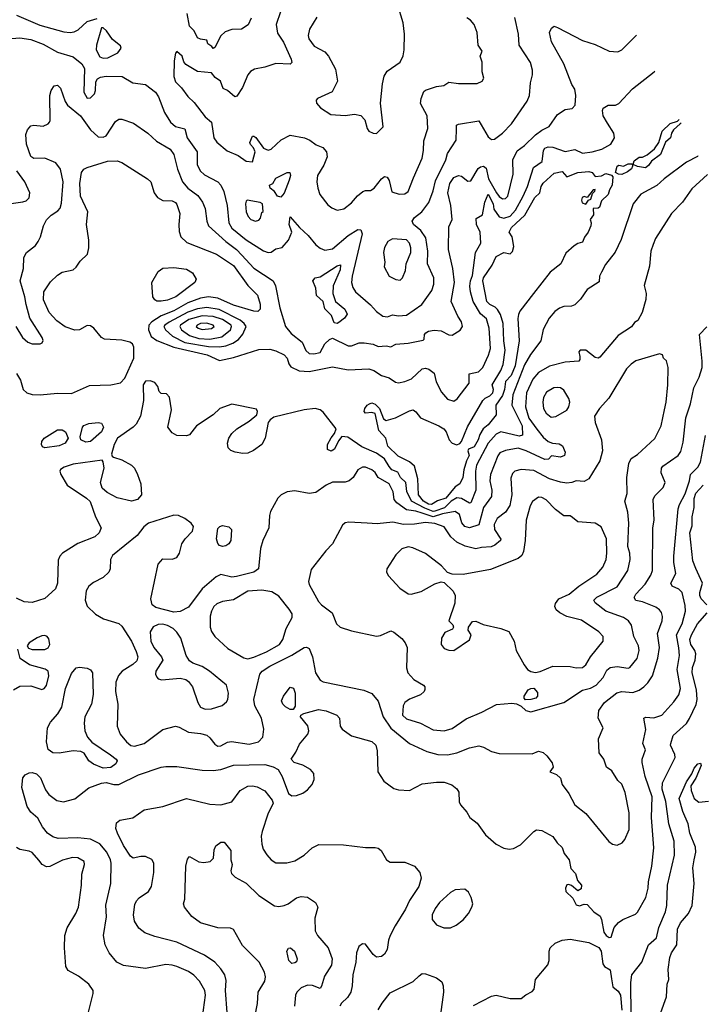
# Model space of a CAD drawing. Extents: x 1173029 to 1307123, y 522559 to 678521.
# Tile 608 of 623: x 1252725 to 1257066, y 639347 to 645606. Entities that reach past the tile are written whole.
import ezdxf

# ---------------------------------------------------------------- set-up
doc = ezdxf.new("R2010")
doc.units = 0

msp = doc.modelspace()

# ---------------------------------------------------------------- linework, layer by layer
at = {"layer": '0CON10XD'}
for points in [[(1254995, 644883.3), (1255036.7, 644925), (1255019.5, 645075), (1255031.7, 645198.3), (1255042.6, 645247.4), (1255061.4, 645278.6), (1255144.3, 645335), (1255163.7, 645376.3), (1255170.5, 645415), (1255172.7, 645515), (1255164.3, 645585.7), (1255127.5, 645705)], [(1252705, 645634), (1252852.1, 645572.1), (1253005, 645528.6), (1253045, 645524.1), (1253072.2, 645527.8), (1253097.8, 645542.2), (1253155, 645595.3), (1253217, 645613)], [(1254384, 645655), (1254355.4, 645575), (1254365, 645520), (1254402.1, 645462.1), (1254452.5, 645355), (1254456.6, 645333.4), (1254445, 645323.1), (1254355, 645327.5), (1254285, 645303.5), (1254218.8, 645291.2), (1254193.2, 645276.8), (1254175.8, 645255), (1254141.5, 645175), (1254105, 645120.8), (1254093.3, 645115), (1254046.3, 645156.3), (1254018, 645168), (1254001.8, 645215), (1253967.6, 645237.6), (1253945, 645267.8), (1253855, 645277.1), (1253781.3, 645321.3), (1253768.9, 645338.9), (1253759.2, 645375), (1253725, 645403.3), (1253716.1, 645393.9), (1253706.7, 645345), (1253704.6, 645245), (1253715, 645210.6), (1253755, 645171.9), (1253795, 645117.8), (1253835, 645080.6), (1253905, 644988.1), (1253943.8, 644955), (1253958.8, 644855), (1253978.3, 644828.3), (1254045, 644771.5), (1254115, 644742.5), (1254165, 644706), (1254205, 644702.5), (1254221.9, 644765), (1254212.2, 644792.2), (1254192.7, 644812.7), (1254189.1, 644825), (1254204.5, 644865.5), (1254215, 644865.7), (1254226.7, 644856.7), (1254275, 644788.8), (1254305, 644776), (1254325, 644783.8), (1254387.8, 644842.2), (1254445, 644872.7), (1254535.3, 644855.3), (1254569.3, 644839.3), (1254609.8, 644809.8), (1254652.8, 644792.8), (1254676.9, 644766.9), (1254679.4, 644735), (1254658.9, 644681.1), (1254618.9, 644615), (1254614.3, 644575), (1254620.5, 644535), (1254634.6, 644494.6), (1254685, 644430), (1254709.7, 644409.7), (1254743.9, 644396.1), (1254786.6, 644403.4), (1254835, 644441.4), (1254873.6, 644486.4), (1254906.4, 644513.6), (1254925, 644521.2), (1254955, 644520.5), (1254979.2, 644535), (1255025.4, 644594.6), (1255045, 644609.2), (1255061.2, 644605), (1255075, 644583.8), (1255092.6, 644512.6), (1255137.7, 644497.7), (1255175, 644499.2), (1255195, 644513.1), (1255229.4, 644600.6), (1255284.6, 644725), (1255293.6, 644775), (1255295.5, 644835), (1255321.2, 644915), (1255317.1, 644995), (1255273.8, 645073.8), (1255277.3, 645105), (1255295, 645148.6), (1255305, 645157.5), (1255375, 645180.5), (1255421.4, 645188.6), (1255455, 645209.2), (1255515, 645200), (1255635, 645200.8), (1255665.5, 645214.5), (1255675.8, 645234.2), (1255665.8, 645274.2), (1255667.1, 645335), (1255652.9, 645375), (1255665.6, 645405), (1255640, 645445), (1255634.3, 645525), (1255615.7, 645575.7), (1255592.7, 645602.7), (1255568.1, 645618.1)], [(1253955, 645422.2), (1253947.1, 645435), (1253921.8, 645451.8), (1253916.1, 645476.1), (1253875, 645481.4), (1253855, 645490.3), (1253834.8, 645534.8), (1253804.8, 645564.8), (1253790.4, 645645)], [(1254198.1, 645615), (1254177.4, 645572.6), (1254135, 645545.6), (1254075, 645544.5), (1254031.1, 645528.9), (1254005, 645503.1), (1253965, 645429.2), (1253955, 645422.2)], [(1254075, 644280.4), (1254165, 644205.9), (1254275, 644136.9), (1254305, 644125.6), (1254325, 644128.1), (1254355, 644148.6), (1254395, 644158.6), (1254434.6, 644205), (1254455.9, 644255), (1254439.6, 644305), (1254445, 644352.5), (1254504.7, 644284.7), (1254560, 644235), (1254607.5, 644175), (1254635, 644154.3), (1254665, 644141.9), (1254715, 644149.6), (1254815, 644234.7), (1254875, 644271.5), (1254895, 644270), (1254902, 644245), (1254839.1, 643975), (1254834.7, 643934.7), (1254843.1, 643903.1), (1254861.1, 643875), (1254955, 643794.4), (1254995, 643750.5), (1255035, 643721.5), (1255065, 643717.8), (1255095, 643730), (1255135, 643723.2), (1255185, 643728.5), (1255282.1, 643795), (1255345.3, 643885), (1255358.8, 643925), (1255358.7, 643965), (1255318.9, 644055), (1255321.3, 644135), (1255308.5, 644218.5), (1255276, 644266), (1255229.4, 644305), (1255221.8, 644325), (1255235, 644348.5), (1255283.3, 644385), (1255326.6, 644443.4), (1255355, 644518.6), (1255369.4, 644580.6), (1255434.4, 644715), (1255445.7, 644755), (1255500.6, 644839.4), (1255502.7, 644912.7), (1255504, 644935), (1255515, 644942), (1255645, 644963.8), (1255705, 644862.3), (1255725, 644844.3), (1255745, 644845.6), (1255794.7, 644885.3), (1255853.5, 644945), (1255951.7, 645088.3), (1255966.4, 645125), (1255974.2, 645205), (1255986.2, 645255), (1255986, 645285), (1255974.3, 645334.3), (1255902.5, 645445), (1255898.2, 645515), (1255875, 645620)], [(1254615, 645622), (1254568.6, 645545), (1254560.6, 645505), (1254564.4, 645485), (1254597.4, 645437.4), (1254665, 645402.2), (1254689.5, 645375), (1254732.4, 645292.4), (1254745.5, 645215), (1254712.1, 645147.9), (1254620, 645105), (1254610, 645095), (1254612.5, 645075), (1254637.5, 645045), (1254704.3, 645004.3), (1254795, 644996.7), (1254855, 645004.4), (1254895, 644997.1), (1254919.1, 644969.1), (1254934, 644915), (1254945, 644897.5), (1254973.6, 644883.6), (1254995, 644883.3)], [(1252700, 643655), (1252742, 643585), (1252776.3, 643556.3), (1252805, 643545.6), (1252854.1, 643545.9), (1252867.7, 643552.3), (1252873.6, 643566.4), (1252868, 643585), (1252789.1, 643709.1), (1252766.8, 643795), (1252758.2, 643845), (1252728.2, 643945), (1252748.5, 644025), (1252751.5, 644095), (1252768.9, 644125), (1252825, 644170.8), (1252843.4, 644195), (1252857.6, 644225), (1252875.5, 644295.5), (1252895, 644333.3), (1252925, 644363.5), (1252968.3, 644391.7), (1252981.5, 644408.5), (1252990.6, 644439.4), (1253001.6, 644575), (1252983.8, 644655), (1252955.3, 644695.3), (1252885, 644725.6), (1252815, 644723.3), (1252795, 644736.9), (1252768.8, 644815), (1252764.1, 644875.9), (1252774.1, 644905.9), (1252795, 644930.8), (1252815, 644935.8), (1252875, 644929.2), (1252906.7, 644945), (1252913.8, 644955), (1252918, 644965), (1252917.5, 645125), (1252924.2, 645155), (1252945, 645186.2), (1252965, 645190), (1252985, 645171.2), (1253014.4, 645085), (1253028.3, 645061.7), (1253112, 644995), (1253175, 644905.8), (1253225, 644861.5), (1253255, 644858.5), (1253275, 644867.1), (1253335, 644959.2), (1253355, 644972.9), (1253375, 644974.4), (1253447.8, 644947.8), (1253540, 644885), (1253594.1, 644834.1), (1253681.9, 644781.9), (1253705, 644748.8), (1253727.8, 644655), (1253760, 644575), (1253794.8, 644534.8), (1253857.8, 644487.8), (1253888.2, 644445), (1253905.4, 644405), (1253914.6, 644325), (1253926.2, 644295), (1254035.5, 644195.5), (1254103.4, 644145), (1254138.3, 644108.3), (1254215, 644027.3), (1254337.1, 643945), (1254351.1, 643915), (1254378.5, 643775), (1254415.9, 643655), (1254450.7, 643610.7), (1254521.9, 643555), (1254544, 643504), (1254565, 643484.5), (1254595, 643481.5), (1254635, 643490.8), (1254666, 643545), (1254695, 643572), (1254715, 643580.8), (1254815, 643533.8), (1254835, 643533.6), (1254885, 643550.9), (1254915, 643552), (1254973.8, 643543.8), (1255005, 643527.5), (1255055, 643532.7), (1255085, 643527.1), (1255117, 643543), (1255195, 643550), (1255290.3, 643569.7), (1255297.5, 643575), (1255300, 643605), (1255306.9, 643615), (1255325, 643625.5), (1255361.7, 643631.7), (1255405, 643628.6), (1255455, 643602.5), (1255475, 643600), (1255526.9, 643633.1), (1255540.8, 643655), (1255535.5, 643685), (1255510.9, 643720.9), (1255470, 643815), (1255490.7, 643935), (1255478.9, 644025), (1255452.2, 644145), (1255455, 644290), (1255474.5, 644335), (1255467.6, 644425), (1255448.4, 644505), (1255459.7, 644565), (1255485, 644602.5), (1255515, 644615.9), (1255535, 644610.4), (1255575, 644579.2), (1255595, 644580.6), (1255640.8, 644659.2), (1255655, 644670.4), (1255675, 644675.5), (1255691.5, 644661.5), (1255706.2, 644595), (1255757.6, 644505), (1255775, 644481.2), (1255795, 644467.3), (1255815, 644469.5), (1255828.5, 644485), (1255863.8, 644625), (1255861.5, 644715), (1255887.9, 644772.1), (1255935, 644806), (1256004.4, 644875), (1256045.8, 644904.2), (1256092.6, 644927.4), (1256145, 645003.8), (1256194.1, 645035.9), (1256239.5, 645040.5), (1256257.3, 645062.7), (1256262.1, 645125), (1256255.4, 645165), (1256235.5, 645195), (1256186.2, 645325), (1256108.2, 645465), (1256094.3, 645525), (1256107.7, 645552.3), (1256125, 645564), (1256145, 645557.1), (1256305, 645474.5), (1256385, 645447.8), (1256475, 645405.8), (1256529.1, 645400.9), (1256555, 645414), (1256645, 645505.6), (1256647.6, 645506.7)], [(1253255, 645361.3), (1253285, 645364), (1253350, 645395), (1253370.6, 645425), (1253365, 645439.2), (1253315, 645480.8), (1253278, 645535), (1253255, 645553.3), (1253245, 645553.3), (1253212.9, 645445), (1253210.3, 645415), (1253235, 645370.8), (1253255, 645361.3)], [(1252674.1, 645485.9), (1252725, 645490), (1252795, 645480), (1252875, 645450), (1252965, 645399.1), (1253065, 645370.4), (1253120.5, 645325), (1253136.4, 645295), (1253132.9, 645145), (1253155, 645108.2), (1253175, 645108.5), (1253200, 645135), (1253207.1, 645155), (1253209.1, 645210.9), (1253219.2, 645230.8), (1253238.5, 645241.5), (1253275, 645247.5), (1253376.7, 645245), (1253445, 645205.6), (1253525, 645194.5), (1253589.4, 645145), (1253607.8, 645115), (1253645.4, 645015.4), (1253684.3, 644955), (1253715, 644927.8), (1253775, 644912.5), (1253789.1, 644855), (1253853.6, 644765), (1253854.5, 644685), (1253872.2, 644645), (1253900.8, 644620.8), (1253985.3, 644575.3), (1254004.6, 644554.6), (1254023, 644513), (1254044.1, 644425), (1254055.8, 644315), (1254075, 644280.4)], [(1252705, 643356.7), (1252729.2, 643315), (1252746.2, 643255), (1252770, 643235), (1252803.2, 643223.2), (1252855, 643220.4), (1252965, 643231.2), (1253055, 643229.3), (1253169.6, 643280.4), (1253304.7, 643285.3), (1253365, 643298.5), (1253392.6, 643327.4), (1253451.3, 643455), (1253451.8, 643525), (1253442.5, 643545), (1253425, 643557.1), (1253375, 643568.1), (1253265, 643575.7), (1253245, 643586), (1253195.4, 643645.4), (1253175, 643660.6), (1253155, 643661.1), (1253105.3, 643634.7), (1253075, 643631.5), (1253015, 643652.7), (1252961.8, 643691.8), (1252912, 643745), (1252877.2, 643825), (1252878.9, 643875), (1252920.3, 643939.7), (1252965, 643982.9), (1252995, 644001.4), (1253065, 644016.2), (1253085, 644033.3), (1253108.8, 644071.2), (1253157.1, 644115), (1253165.5, 644155), (1253165.5, 644205), (1253150, 644305), (1253158.8, 644385), (1253112.2, 644485), (1253107.3, 644565), (1253118.2, 644635), (1253132.9, 644655), (1253153.4, 644666.6), (1253283.3, 644706.7), (1253345, 644708.2), (1253375, 644697.3), (1253537.1, 644595), (1253558.1, 644575), (1253580, 644505), (1253601.4, 644475), (1253635, 644455.6), (1253695, 644454.4), (1253715, 644444.3), (1253725, 644430.8), (1253742.7, 644375), (1253736.4, 644305), (1253740.2, 644260.2), (1253749.4, 644225), (1253788.9, 644188.9), (1253977.1, 644115), (1254085, 644044), (1254176.7, 643916.7), (1254236.4, 643855), (1254255, 643797.5), (1254254.3, 643765.7), (1254238.5, 643751.5), (1254215, 643752.2), (1254085, 643791.4), (1253985.9, 643835.9), (1253925, 643843.2), (1253875, 643836.8), (1253794.9, 643805.1), (1253705, 643754.5), (1253625, 643724.1), (1253564.7, 643685), (1253546.9, 643665), (1253543.2, 643635), (1253561.4, 643591.4), (1253596.2, 643566.2), (1253705, 643524), (1253918.1, 643475), (1253995, 643440), (1254085, 643459.2), (1254245, 643508.9), (1254315, 643512.5), (1254355, 643502), (1254406.7, 643475), (1254426, 643455), (1254437.5, 643417.5), (1254450, 643400), (1254503.1, 643373.1), (1254565, 643370), (1254715, 643399.2), (1254815, 643380.8), (1254945, 643385.5), (1254976.5, 643376.5), (1255025, 643343.8), (1255075, 643329.1), (1255115, 643301.9), (1255135, 643297.5), (1255174.6, 643305.4), (1255216.6, 643323.4), (1255285, 643385.6), (1255305, 643390.6), (1255326.7, 643385), (1255360, 643360), (1255374.5, 643304.5), (1255407.6, 643237.6), (1255445, 643193.3), (1255485, 643182), (1255507.5, 643195), (1255584.4, 643295), (1255584.6, 643355.4), (1255643.3, 643366.7), (1255671.5, 643395), (1255706.8, 643473.2), (1255718.6, 643515), (1255711.4, 643645), (1255693.2, 643705), (1255655, 643735.9), (1255609.8, 643815), (1255591.2, 643875), (1255587.4, 643912.6), (1255591.1, 643945), (1255605, 643978.8), (1255623.7, 644125), (1255657.1, 644185), (1255654.1, 644255), (1255629.4, 644305), (1255627.6, 644342.4), (1255667.6, 644365), (1255683.8, 644445), (1255705, 644496.7), (1255735.8, 644435), (1255740.8, 644400.8), (1255775, 644352), (1255805, 644344), (1255845, 644357), (1255879, 644395), (1255927, 644485), (1255954.3, 644545), (1255993.5, 644666.5), (1256047.1, 644705), (1256055.9, 644774.1), (1256065, 644788.5), (1256085, 644797.5), (1256115, 644796.6), (1256195, 644767.1), (1256255, 644781.5), (1256305, 644757.5), (1256365, 644765.4), (1256426.5, 644783.5), (1256485.3, 644814.7), (1256507.3, 644855), (1256504.5, 644885), (1256462.5, 644947.5), (1256435.6, 644995), (1256430.8, 645029.2), (1256436.1, 645043.9), (1256468, 645062), (1256515, 645061.8), (1256535, 645073.1), (1256622.8, 645167.2), (1256760.9, 645275), (1256763.9, 645278.5)], [(1256932.7, 644947.5), (1256925.6, 644945), (1256883.8, 644905), (1256870, 644885), (1256864.2, 644855), (1256831.7, 644828.2), (1256800.4, 644749.6), (1256742.8, 644707.2), (1256725, 644678.9), (1256705, 644664.5), (1256655, 644672.6), (1256626.7, 644685), (1256631.9, 644708.1), (1256665, 644731.2), (1256685, 644732.9), (1256715, 644746.8), (1256762.2, 644785), (1256789.6, 644825), (1256811.9, 644898.1), (1256862.9, 644947.1), (1256908.3, 644961.7), (1256919.9, 644972.5)], [(1257038.6, 644739.8), (1257035, 644737.1), (1256965, 644701.1), (1256824.5, 644595), (1256778.1, 644551.9), (1256675, 644496.4), (1256626.7, 644435), (1256551.3, 644208.7), (1256512.1, 644127.9), (1256451.2, 644048.8), (1256425, 644001.2), (1256412.5, 643975), (1256410, 643940), (1256335, 643891.2), (1256291.3, 643828.7), (1256255, 643794), (1256235, 643784.4), (1256185, 643783.8), (1256157.3, 643772.7), (1256128.6, 643751.4), (1256092.1, 643707.9), (1256055, 643636.2), (1256040, 643565), (1255973.1, 643476.9), (1255935, 643412.1), (1255860.9, 643220.9), (1255855.2, 643155), (1255920.8, 643025), (1255921.9, 642965), (1255901.5, 642958.5), (1255785, 642985.4), (1255755, 642970.4), (1255705.3, 642915), (1255630.3, 642775), (1255622.9, 642735), (1255626.9, 642615), (1255595, 642535.6), (1255585, 642531.9), (1255535, 642562), (1255505, 642566.4), (1255468.1, 642545), (1255426.4, 642503.6), (1255365, 642481.5), (1255355, 642480.2), (1255301.4, 642501.4), (1255217.5, 642545), (1255187.5, 642607.5), (1255180.2, 642665), (1255145.9, 642695), (1255129.9, 642729.9), (1255091.3, 642745), (1255074.9, 642764.9), (1255045, 642814.1), (1254995, 642850.8), (1254901.3, 642891.3), (1254812.3, 642952.3), (1254773, 642957), (1254751.7, 642928.3), (1254727.5, 642875), (1254705, 642863.8), (1254683.6, 642873.6), (1254683.3, 642905), (1254705, 642947.5), (1254727.5, 642975), (1254736.7, 643005), (1254655, 643110.8), (1254635, 643125.7), (1254605, 643134.2), (1254535, 643126.9), (1254340.3, 643079.7), (1254317.1, 643062.9), (1254305.6, 643044.4), (1254285.5, 642945), (1254264, 642905), (1254212, 642868), (1254175, 642851.4), (1254145, 642848.1), (1254095, 642857.1), (1254067.3, 642867.3), (1254050, 642885), (1254045.8, 642915), (1254055.8, 642945), (1254074.5, 642975.5), (1254105, 643006), (1254185, 643053.8), (1254232.5, 643095), (1254237.5, 643115), (1254230, 643130), (1254075, 643162.9), (1253998.8, 643135), (1253955.5, 643094.5), (1253850, 643025), (1253805, 642966.2), (1253785, 642960), (1253725, 642962.2), (1253695, 642980), (1253667.8, 643015), (1253691.4, 643125), (1253677, 643207), (1253658.3, 643228.3), (1253625, 643230), (1253611.7, 643241.7), (1253602.5, 643275), (1253585, 643298.8), (1253555, 643310), (1253525, 643308), (1253509.2, 643285), (1253511.9, 643185), (1253492.5, 643085), (1253465.6, 643035), (1253445.6, 643015), (1253346.2, 642945), (1253326.1, 642905), (1253308, 642845), (1253312, 642832), (1253322.5, 642825), (1253375, 642808.8), (1253435, 642774.5), (1253455, 642754.4), (1253474.4, 642715.6), (1253495.5, 642654.5), (1253499.2, 642585), (1253474.5, 642555.5), (1253435, 642544.6), (1253345, 642566.8), (1253281.3, 642601.3), (1253248.4, 642628.4), (1253238.2, 642665), (1253262.2, 642755), (1253256.4, 642796.4), (1253250, 642805), (1253065, 642780.5), (1253007.7, 642762.3), (1252985, 642745.6), (1252980.5, 642735), (1252985.5, 642715), (1253027.8, 642647.8), (1253148.9, 642565), (1253172.7, 642542.7), (1253207.5, 642445), (1253243.9, 642375), (1253230.4, 642345), (1253201.8, 642318.2), (1253094.8, 642275.2), (1252998.1, 642215), (1252980, 642195), (1252970, 642170), (1252965.4, 642025), (1252952.6, 641987.4), (1252885, 641926.5), (1252805, 641900.8), (1252752.5, 641905), (1252705, 641928.8)], [(1256555, 644622.7), (1256533, 644623), (1256514, 644634), (1256525, 644675.7), (1256535, 644680.5), (1256565, 644673.9), (1256595, 644690), (1256619.7, 644689.7), (1256623.4, 644675), (1256615, 644658.9), (1256591.2, 644638.8), (1256555, 644622.7)], [(1252597, 644427), (1252745, 644447.5), (1252766.7, 644455), (1252785, 644473.8), (1252789.2, 644505), (1252757.5, 644575), (1252707.3, 644645)], [(1254385, 644478.2), (1254365, 644483.7), (1254345, 644514.8), (1254317.9, 644535), (1254313.7, 644555), (1254335, 644565.4), (1254355, 644598.2), (1254425, 644634.4), (1254442.5, 644635), (1254447.9, 644615), (1254439.7, 644585), (1254406.5, 644503.5), (1254385, 644478.2)], [(1255345, 642524.9), (1255325, 642527), (1255293.9, 642545), (1255261.1, 642585), (1255258.1, 642688.1), (1255236.7, 642766.8), (1255205, 642794.5), (1255131.9, 642831.9), (1255065.5, 642895), (1255053.7, 642945), (1255009.7, 642995), (1254985, 643103.3), (1254965, 643108.6), (1254925, 643104), (1254916.2, 643115), (1254920.8, 643135), (1254934, 643155), (1254950, 643165), (1254965, 643169.4), (1254985, 643161.9), (1255012.5, 643135), (1255039.2, 643069.2), (1255055, 643058.6), (1255114.2, 643075.8), (1255205, 643120.6), (1255226.7, 643125), (1255245, 643112.5), (1255275, 643074.5), (1255390.6, 643025), (1255422.1, 643005), (1255436.5, 642985), (1255456.1, 642936.1), (1255475, 642914.6), (1255505, 642904), (1255525, 642912.5), (1255534.5, 642925.5), (1255572, 643018), (1255670.2, 643185), (1255685, 643200.7), (1255715, 643214.8), (1255733.1, 643235), (1255738.8, 643255), (1255730.5, 643285), (1255785.8, 643375), (1255799.1, 643415), (1255811.7, 643505), (1255803, 643565), (1255799, 643675), (1255782.8, 643732.8), (1255763.9, 643763.9), (1255749.2, 643779.2), (1255714.4, 643795), (1255695.7, 643815), (1255670, 643945), (1255674.7, 643965), (1255730, 644045), (1255755, 644100), (1255805, 644126.7), (1255845, 644116.7), (1255858.3, 644131.7), (1255867.1, 644165), (1255856, 644225), (1255838.6, 644255), (1255852.5, 644285), (1255880.4, 644309.6), (1255937.1, 644362.9), (1256001.3, 644475), (1256033.6, 644506.4), (1256042.5, 644545), (1256055, 644567.5), (1256125, 644630), (1256175, 644640), (1256205, 644607.5), (1256275, 644634), (1256345, 644640), (1256366.2, 644635), (1256385, 644610), (1256425, 644614.4), (1256451.9, 644628.1), (1256488.7, 644618.7), (1256497.4, 644607.4), (1256493.8, 644555), (1256476.2, 644525), (1256467.5, 644495), (1256425.7, 644454.3), (1256413.3, 644415), (1256405, 644408.8), (1256372.5, 644405), (1256373.3, 644365), (1256352.5, 644335), (1256358.8, 644315), (1256356.7, 644295), (1256341.2, 644255), (1256317.3, 644222.7), (1256305, 644192.5), (1256275, 644183.3), (1256251.7, 644168.3), (1256198.3, 644121.7), (1256166.1, 644053.9), (1256099.3, 644000.7), (1255993.5, 643865), (1255906.7, 643753.3), (1255897.4, 643732.6), (1255893.6, 643706.4), (1255902.5, 643565), (1255875.7, 643405), (1255850.7, 643345), (1255815.1, 643305), (1255807.9, 643255), (1255795, 643217.5), (1255754, 643155), (1255755.3, 643095), (1255705, 643029.7), (1255672.3, 643005), (1255650.9, 642969.1), (1255641.5, 642935), (1255615, 642891.6), (1255578.9, 642875), (1255576.1, 642865), (1255584.3, 642835), (1255567.3, 642802.7), (1255549.1, 642745), (1255543.4, 642695), (1255523.6, 642656.4), (1255493.5, 642636.5), (1255434.3, 642565), (1255382.1, 642547.9), (1255345, 642524.9)], [(1257099.2, 644620.9), (1256999.5, 644530.5), (1256940, 644445), (1256869.5, 644375), (1256768.1, 644215), (1256753.3, 644176.7), (1256738.8, 644135), (1256730.2, 644039.8), (1256696.1, 643916.1), (1256710, 643865), (1256707.7, 643827.7), (1256684.2, 643745), (1256655.5, 643694.5), (1256635, 643681.2), (1256615, 643652.9), (1256531.7, 643598.3), (1256415, 643460), (1256404.4, 643454.4), (1256385, 643459.4), (1256325, 643505.7), (1256290, 643505), (1256280, 643495), (1256287.5, 643465), (1256287.5, 643445), (1256280, 643435), (1256195, 643429.2), (1256095, 643403.9), (1256025, 643363.8), (1255988.9, 643321.1), (1255949.1, 643235), (1255941.3, 643145), (1255963.6, 643073.6), (1256013.6, 643003.6), (1256055, 642951.3), (1256085, 642925.3), (1256114.3, 642914.3), (1256155, 642908.9), (1256176.3, 642896.3), (1256195, 642857.5), (1256190.8, 642835), (1256165, 642825.5), (1256106.5, 642833.5), (1256088.7, 642811.3), (1256065, 642809.3), (1255945.5, 642865), (1255895, 642881.2), (1255815, 642867.6), (1255778.1, 642851.9), (1255765.6, 642834.4), (1255719.5, 642715), (1255715.8, 642675), (1255727.6, 642615), (1255725.3, 642575), (1255675.5, 642504.5), (1255645, 642394.6), (1255585, 642376.6), (1255556.4, 642385), (1255537.5, 642407.5), (1255521.2, 642461.2), (1255495, 642478.6), (1255412.9, 642465), (1255355, 642446.5), (1255285, 642469), (1255245, 642482.7), (1255185, 642491), (1255122.5, 642535), (1255107.3, 642555), (1255100, 642605), (1255075, 642655.7), (1255004.5, 642695), (1254985, 642727.8), (1254965.5, 642745), (1254925, 642761.8), (1254905, 642760.9), (1254876.5, 642745), (1254845, 642695.8), (1254821.2, 642675), (1254795, 642665.6), (1254715, 642666.4), (1254674, 642646), (1254608.8, 642601.2), (1254565, 642594.2), (1254475, 642610), (1254425, 642604.4), (1254388, 642585), (1254366.1, 642563.9), (1254320.1, 642479.9), (1254313.1, 642455), (1254308.5, 642375), (1254272.1, 642295), (1254257.1, 642245), (1254244.3, 642115), (1254214, 642095), (1254103.9, 642066.1), (1254075, 642063.1), (1254005, 642078.2), (1253975, 642065.3), (1253885, 641988.8), (1253797.6, 641872.4), (1253745.2, 641844.8), (1253705, 641840.5), (1253590, 641870), (1253567.3, 641887.3), (1253560, 641925), (1253606.1, 642143.9), (1253635, 642178), (1253695, 642176.9), (1253725, 642187.5), (1253741.4, 642215), (1253756.5, 642275), (1253776.5, 642305), (1253824.6, 642355.4), (1253831.1, 642385), (1253816.4, 642406.4), (1253775.8, 642435.8), (1253735, 642453.9), (1253705, 642455.4), (1253545, 642404.5), (1253515, 642381.1), (1253472.3, 642327.7), (1253315, 642200), (1253302.5, 642175), (1253299.5, 642115), (1253291.1, 642095), (1253255, 642061.1), (1253195, 642028.6), (1253165.5, 642004.5), (1253148.1, 641975), (1253140.5, 641915), (1253155, 641877.5), (1253207.8, 641827.8), (1253258, 641798), (1253355, 641767.8), (1253375, 641751.4), (1253435, 641656), (1253465, 641588.6), (1253475.4, 641555), (1253469.8, 641530.2), (1253445, 641506), (1253375.6, 641465), (1253353.6, 641436.4), (1253336.9, 641395), (1253334.6, 641335.4), (1253349.2, 641255), (1253344.6, 641115), (1253364.8, 641064.8), (1253405.2, 641015.2), (1253432.1, 640992.1), (1253455, 640986.9), (1253517.1, 641005), (1253635, 641093.8), (1253715, 641115.5), (1253739.5, 641109.5), (1253797.6, 641077.6), (1253875, 641069.4), (1253915, 641057.1), (1253935, 641041.2), (1253965, 641000), (1253985, 640988.6), (1254005, 640990), (1254047.2, 641012.8), (1254071.8, 641018.2), (1254185, 641000.5), (1254243.8, 641015), (1254270.8, 641045), (1254276.9, 641095), (1254263.5, 641165), (1254221.3, 641245), (1254214.6, 641285), (1254251.2, 641445), (1254267.9, 641465), (1254315, 641497.3), (1254455, 641565.3), (1254535, 641615.7), (1254548.1, 641618.1), (1254565, 641608), (1254587.6, 641555), (1254605.2, 641455), (1254635, 641407.3), (1254655, 641396.5), (1254913.6, 641343.6), (1254965, 641322.9), (1255004.1, 641274.1), (1255035.7, 641175), (1255085, 641103.1), (1255205, 641005.6), (1255313.8, 640953.8), (1255384.6, 640934.6), (1255445, 640933.8), (1255505, 640946.4), (1255585, 640977.8), (1255645, 640990.6), (1255675, 640981.9), (1255725, 640954.3), (1255775, 640940.8), (1255985, 640940), (1256025, 640956.7), (1256055, 640948.1), (1256077.4, 640927.4), (1256110.9, 640880.9), (1256117.5, 640855), (1256097.5, 640825), (1256138.2, 640808.2), (1256164.3, 640785), (1256175.8, 640745), (1256216.6, 640686.6), (1256255, 640614), (1256325, 640558.8), (1256471.7, 640381.7), (1256495.7, 640365.7), (1256525, 640357.5), (1256557.4, 640372.6), (1256574.3, 640395), (1256601.2, 640458.8), (1256600.9, 640565), (1256575, 640692.5), (1256555, 640746.7), (1256528.7, 640768.7), (1256490.8, 640830.8), (1256458, 640855), (1256440, 640905), (1256410.8, 640945), (1256406, 641034), (1256436.7, 641105), (1256404, 641165), (1256408.6, 641215), (1256444.7, 641265.3), (1256522.4, 641327.6), (1256555, 641336.4), (1256625, 641329.4), (1256665, 641344.4), (1256695, 641365.6), (1256719.5, 641390.5), (1256748.9, 641435), (1256783.7, 641546.3), (1256794.7, 641615), (1256782.3, 641705), (1256810.3, 641785), (1256812.5, 641812.5), (1256806.9, 641836.9), (1256794.3, 641855), (1256771.5, 641871.5), (1256685, 641905.9), (1256642.9, 641912.9), (1256632.3, 641932.3), (1256642.5, 641955), (1256701.9, 642018.1), (1256739.1, 642075), (1256750, 642105), (1256752, 642375), (1256760, 642425), (1256752.8, 642555), (1256765, 642580), (1256788.4, 642601.6), (1256818.2, 642631.8), (1256829.1, 642665), (1256804.6, 642725), (1256806.2, 642755), (1256815, 642767.1), (1256913.5, 642836.5), (1256928.7, 642861.3), (1256945, 642920), (1256962.2, 643075), (1256991.3, 643165), (1257011.5, 643265), (1257046, 643334), (1257064.6, 643395), (1257066.2, 643435), (1257049.5, 643605), (1257095, 643654.2)], [(1256325, 644433.3), (1256341.7, 644458.3), (1256357.5, 644465), (1256368.3, 644501.7), (1256383.3, 644515), (1256385, 644526), (1256372.9, 644525), (1256335, 644476.7), (1256315, 644482), (1256301.4, 644475), (1256297.7, 644457.7), (1256302.5, 644442.5), (1256325, 644433.3)], [(1254225, 644324.4), (1254245, 644331.4), (1254255.7, 644345), (1254265, 644380), (1254272.5, 644387.5), (1254268.8, 644435), (1254254.2, 644444.2), (1254172, 644458), (1254165, 644453.3), (1254160.5, 644435), (1254165, 644383.8), (1254178.1, 644355), (1254195, 644335.8), (1254225, 644324.4)], [(1255145, 643951.2), (1255160, 643965), (1255178.7, 644011.3), (1255183.6, 644055), (1255211.7, 644125), (1255212.8, 644155), (1255204, 644185), (1255185, 644207.5), (1255095, 644212.5), (1255065.6, 644195), (1255045, 644158.8), (1255039.1, 644125), (1255046.5, 644065), (1255041.9, 644035), (1255075.7, 643975.7), (1255117.5, 643955), (1255145, 643951.2)], [(1253625, 643816.1), (1253597.7, 643817.7), (1253584.3, 643825), (1253572.5, 643845), (1253564.5, 643935), (1253605.7, 644005), (1253635, 644025.5), (1253705, 644030), (1253785, 644020.6), (1253825, 643996), (1253846.6, 643956.6), (1253838.1, 643935), (1253718.5, 643845), (1253665, 643823.6), (1253625, 643816.1)], [(1254744.6, 643675.4), (1254725, 643679.6), (1254707.8, 643725), (1254665, 643768.2), (1254655, 643815.2), (1254612.8, 643852.8), (1254608.8, 643898.8), (1254589.7, 643945), (1254604.9, 643965.1), (1254635, 643972.1), (1254745, 644042.3), (1254765, 644048.6), (1254764.1, 644015), (1254717.9, 643915), (1254716.1, 643865), (1254734.2, 643815), (1254792.9, 643765), (1254807.5, 643735), (1254791.1, 643708.9), (1254755, 643680.6), (1254744.6, 643675.4)], [(1253995, 643525.4), (1254035, 643532.7), (1254081, 643549), (1254117.3, 643572.7), (1254143.8, 643606.2), (1254164.7, 643655), (1254153.3, 643675), (1254126.2, 643696.2), (1253992.8, 643762.8), (1253915, 643776.3), (1253855, 643767.4), (1253795, 643745.9), (1253675.8, 643684.2), (1253647.1, 643665), (1253642.5, 643655), (1253651.6, 643635), (1253695.9, 643595), (1253774.4, 643554.4), (1253925, 643527.7), (1253995, 643525.4)], [(1253935, 643574.9), (1254009.5, 643590.5), (1254065.3, 643635), (1254073, 643655), (1254068.9, 643665), (1254015, 643699.7), (1253955, 643719), (1253885, 643723.8), (1253799.8, 643700.2), (1253748, 643665), (1253744.4, 643655), (1253754.4, 643635), (1253805, 643597.6), (1253865, 643579.9), (1253935, 643574.9)], [(1253885, 643636.7), (1253945, 643643.1), (1253961.5, 643655), (1253955.5, 643665), (1253915, 643676.8), (1253875, 643674.8), (1253852.9, 643665), (1253847.9, 643655), (1253859.1, 643645), (1253885, 643636.7)], [(1255425, 641084.6), (1255475, 641099.2), (1255565, 641161.8), (1255665, 641204.6), (1255757.2, 641252.8), (1255855, 641261.4), (1255885, 641257.5), (1255915, 641242), (1255943.8, 641213.8), (1255975, 641205.4), (1256185, 641266.2), (1256305, 641344.5), (1256355, 641357.5), (1256391.1, 641375), (1256435, 641425.4), (1256459.9, 641470.1), (1256481.2, 641488.8), (1256524.8, 641494.8), (1256595, 641484.6), (1256605, 641488.6), (1256651.8, 641545), (1256665.4, 641595.4), (1256661.2, 641625), (1256631.2, 641685), (1256616.7, 641756.7), (1256596.9, 641785), (1256565.7, 641805), (1256453.1, 641845), (1256385, 641900), (1256377.1, 641915), (1256395, 641935.5), (1256525, 642000), (1256593.2, 642105), (1256607.5, 642175), (1256604.6, 642215), (1256593.1, 642256.9), (1256598.5, 642405), (1256592.1, 642475), (1256574.5, 642545), (1256589.1, 642595), (1256586.7, 642695), (1256599.1, 642785), (1256614.1, 642815.9), (1256655, 642841.4), (1256765.4, 642944.6), (1256804.5, 643025), (1256825.4, 643125), (1256836.2, 643175), (1256846.4, 643285), (1256849.4, 643395), (1256838.3, 643438.3), (1256820, 643455), (1256812.5, 643475), (1256795, 643481.2), (1256643.1, 643436.9), (1256612.9, 643417.1), (1256583.4, 643386.6), (1256470.8, 643199.2), (1256411.9, 643135), (1256380.8, 643085), (1256384.1, 643045.9), (1256425.4, 642935), (1256432.5, 642865), (1256415, 642802), (1256345, 642688), (1256315, 642670.5), (1256265, 642675.5), (1256236.1, 642663.9), (1256205, 642660.7), (1256165, 642665.3), (1256095, 642688.1), (1255995, 642740.5), (1255915, 642747.5), (1255875, 642736.9), (1255858.9, 642721.1), (1255847.7, 642692.3), (1255855.3, 642585.3), (1255842.8, 642517.3), (1255814.1, 642475.9), (1255761.1, 642435), (1255742.6, 642397.4), (1255745.2, 642365), (1255785.6, 642304.4), (1255782, 642295), (1255745.8, 642265), (1255723.8, 642255), (1255661.6, 642251.6), (1255625, 642242.7), (1255558.8, 642258.8), (1255505.6, 642285.6), (1255467.6, 642317.6), (1255425, 642382.7), (1255365, 642402.7), (1255305, 642410.2), (1255235, 642398.8), (1255165, 642396.6), (1255097.9, 642412.1), (1254998.9, 642401.1), (1254935, 642406.4), (1254817.3, 642412.7), (1254795, 642407.3), (1254776.9, 642393.1), (1254715, 642274.4), (1254671.2, 642228.8), (1254579.7, 642110.3), (1254562.2, 642035), (1254565.5, 642015), (1254625, 641907.5), (1254645, 641885.5), (1254712.9, 641835), (1254738.8, 641765), (1254763.3, 641745), (1254835, 641721.5), (1254995, 641686.6), (1255019.2, 641690.7), (1255085, 641720.6), (1255105, 641712.9), (1255155, 641672.2), (1255177.5, 641645), (1255188.2, 641615), (1255185.6, 641485), (1255193.1, 641455), (1255231.2, 641411.2), (1255294, 641375), (1255302.5, 641365), (1255302.1, 641347.9), (1255296.9, 641335), (1255275, 641314.3), (1255205, 641286.9), (1255173.8, 641266.2), (1255164.4, 641245), (1255159.5, 641185), (1255185, 641161.8), (1255274.7, 641134.7), (1255355, 641091.1), (1255425, 641084.6)], [(1256105, 643080), (1256135, 643082.7), (1256205.5, 643124.5), (1256217.5, 643145), (1256224, 643175), (1256217.8, 643197.8), (1256185, 643250), (1256165.3, 643265.3), (1256145, 643268.5), (1256121.2, 643265), (1256075, 643238.1), (1256056.7, 643205), (1256052.7, 643175), (1256055.5, 643135), (1256072.5, 643105), (1256105, 643080)], [(1253145, 642919.5), (1253113.8, 642935), (1253108.8, 642955), (1253124, 643015), (1253133.6, 643026.4), (1253165, 643038.9), (1253225, 643045.5), (1253245, 643040.6), (1253257.9, 643015), (1253245, 642985.8), (1253175, 642924.5), (1253145, 642919.5)], [(1253888, 639265), (1253906.2, 639405), (1253901.5, 639435), (1253867.8, 639495), (1253832.4, 639532.4), (1253799.2, 639555), (1253725, 639586.4), (1253695, 639596.4), (1253655, 639599.5), (1253525, 639573.8), (1253385, 639593.6), (1253342.9, 639615), (1253294.4, 639675), (1253267.5, 639725), (1253256.9, 639785), (1253276.2, 639903.8), (1253272.6, 639977.4), (1253303.8, 640115), (1253306, 640245), (1253302.7, 640265), (1253278.7, 640315), (1253235, 640366.2), (1253175, 640397.2), (1253094.2, 640404.2), (1252969.9, 640399.9), (1252935, 640412), (1252901.9, 640435), (1252869.4, 640475), (1252840.6, 640530.6), (1252795, 640569.2), (1252771.7, 640605), (1252739.2, 640725), (1252743.9, 640786.1), (1252760, 640805), (1252785, 640817.5), (1252805, 640820), (1252832.3, 640812.3), (1252856.7, 640786.7), (1252889.9, 640709.9), (1252911.1, 640681.1), (1252961.6, 640641.6), (1253003.3, 640633.3), (1253075, 640653.9), (1253165, 640722.9), (1253245, 640753.1), (1253275, 640757.5), (1253324.3, 640744.3), (1253355, 640744.3), (1253481.2, 640805), (1253625, 640854.6), (1253655, 640859.6), (1253725, 640858.2), (1253885, 640836.2), (1253955, 640833.1), (1254005, 640839.7), (1254085, 640867.5), (1254285, 640871.1), (1254336.9, 640856.9), (1254369.2, 640839.2), (1254394.1, 640794.1), (1254435, 640686.7), (1254455, 640671.5), (1254485, 640673.5), (1254525, 640688.2), (1254555, 640709.4), (1254586, 640744), (1254597.5, 640775), (1254595.5, 640815), (1254575, 640840.5), (1254526.6, 640866.6), (1254470, 640885), (1254452, 640905), (1254481.3, 640948.7), (1254505, 641001.2), (1254557.5, 641065), (1254564.3, 641085.7), (1254557.8, 641117.8), (1254510, 641175), (1254512.5, 641185), (1254532.5, 641195), (1254625, 641220.6), (1254675, 641211.5), (1254742, 641185), (1254758, 641165), (1254763.8, 641115), (1254776.7, 641095), (1254834.6, 641054.6), (1254965, 641017.5), (1254990, 640995), (1254999.1, 640959.1), (1255001.8, 640825), (1255041.2, 640765), (1255105, 640718.5), (1255135, 640710.5), (1255205, 640706), (1255285, 640749.2), (1255375, 640760), (1255425, 640760), (1255472.3, 640742.3), (1255505.9, 640715.9), (1255517.5, 640695), (1255520, 640635), (1255527.5, 640615), (1255569.2, 640569.2), (1255588.8, 640535), (1255635, 640498), (1255686.5, 640425), (1255755, 640364.5), (1255805, 640339.5), (1255837.4, 640332.6), (1255865, 640336.7), (1255909.8, 640360.2), (1255995, 640446), (1256012.5, 640455), (1256045, 640451.2), (1256115, 640414.2), (1256142.9, 640372.9), (1256174.7, 640344.7), (1256188.5, 640305), (1256220.3, 640265), (1256230.5, 640210.5), (1256259.4, 640179.4), (1256273.3, 640133.3), (1256298.6, 640105), (1256295, 640081.2), (1256275, 640068.8), (1256235, 640101.2), (1256215, 640108.8), (1256205, 640106.2), (1256195.8, 640085), (1256197.5, 640065), (1256242.5, 640022.5), (1256265, 639979.2), (1256285, 639973.3), (1256315, 639983.3), (1256335, 639980.6), (1256376.6, 639935), (1256416.4, 639906.4), (1256425.5, 639885.5), (1256439.2, 639805), (1256454.5, 639785), (1256475, 639771.5), (1256486.9, 639773.1), (1256506, 639835), (1256533.8, 639866.2), (1256561.2, 639885), (1256640.5, 639919.5), (1256655, 639932.9), (1256706.6, 640025), (1256722.7, 640085), (1256724.1, 640125.9), (1256744.5, 640224.5), (1256757.7, 640342.3), (1256743.3, 640535), (1256747.4, 640665), (1256703.1, 640795), (1256684.5, 640885), (1256684.5, 640905.5), (1256704.5, 640965), (1256688.8, 641005), (1256706.4, 641093.6), (1256694.4, 641165), (1256707.2, 641172.8), (1256757, 641167), (1256808, 641185), (1256885, 641270), (1256917.5, 641315), (1256927.8, 641355), (1256906.5, 641475), (1256920.6, 641565), (1256916.5, 641613.5), (1256901.6, 641695), (1256937.8, 641765), (1256958.8, 641845), (1256957.7, 641882.3), (1256938.8, 641965), (1256916.9, 641985), (1256874.2, 642005), (1256866.7, 642025), (1256897.7, 642085), (1256884.6, 642155), (1256884.7, 642195.3), (1256913.3, 642496.7), (1256921.6, 642525), (1256958, 642592), (1256985.2, 642675), (1256990.8, 642715), (1257038.3, 642761.7), (1257055.8, 642794.2), (1257087.4, 642962.6)], [(1252885, 642884.2), (1252870.5, 642890.5), (1252863.8, 642905), (1252866, 642925), (1252880, 642945), (1252965, 642998), (1252995, 642998.8), (1253016.2, 642985), (1253034, 642945), (1253013.8, 642915), (1252975, 642897.8), (1252885, 642884.2)], [(1257095.7, 641885.7), (1257059.6, 641925), (1257050.8, 641945), (1257050, 641965), (1257068.5, 642025), (1257025, 642116.5), (1257005.3, 642165), (1256986.9, 642345), (1257001.4, 642388.6), (1257002.3, 642445), (1257014.6, 642505), (1257015, 642562.5), (1257025, 642597.1), (1257072.2, 642647.8)], [(1256005, 641456.5), (1256035, 641463.3), (1256115, 641497.1), (1256225, 641494.4), (1256265, 641485.6), (1256305, 641488.9), (1256325.5, 641505), (1256355.4, 641555), (1256436, 641655), (1256436, 641685), (1256408.8, 641715), (1256298, 641788), (1256205, 641812.8), (1256159.4, 641835), (1256137.8, 641855), (1256129.4, 641875), (1256133.1, 641895), (1256154.2, 641925), (1256220, 641955), (1256281.1, 642005), (1256395, 642080.9), (1256432.9, 642125), (1256455.3, 642175), (1256460, 642215), (1256456.5, 642305), (1256422.2, 642382.2), (1256385, 642405.6), (1256275, 642413.1), (1256241.8, 642441.8), (1256225, 642451.5), (1256185, 642452.9), (1256133.1, 642493.1), (1256073, 642553), (1256045, 642568.9), (1256025, 642570.6), (1255987, 642543), (1255971.8, 642515), (1255945.5, 642425.5), (1255939.3, 642295), (1255929.6, 642225), (1255919.2, 642200.8), (1255895, 642181.2), (1255718.4, 642111.6), (1255545, 642078.1), (1255475, 642081.4), (1255445, 642092.5), (1255408.2, 642135), (1255305, 642212.5), (1255225, 642248.4), (1255195, 642255.4), (1255155, 642242.3), (1255116.7, 642203.3), (1255058.9, 642115), (1255057.5, 642095), (1255070.5, 642070.5), (1255142.6, 641992.6), (1255195, 641956.5), (1255215, 641954.4), (1255279.3, 641970.7), (1255365, 642019.1), (1255405, 642032.9), (1255425, 642028), (1255482.7, 641972.7), (1255494.7, 641944.7), (1255492.7, 641897.3), (1255453.3, 641785), (1255478.8, 641758.8), (1255483.8, 641745), (1255478.1, 641731.9), (1255429.5, 641710.5), (1255407.8, 641675), (1255406.5, 641635), (1255425, 641609.5), (1255455, 641597.3), (1255485, 641596.7), (1255585, 641663.8), (1255595.8, 641695), (1255576.7, 641725), (1255579.2, 641745), (1255605, 641781.2), (1255625, 641782), (1255671.7, 641761.7), (1255785, 641736.9), (1255836.4, 641716.4), (1255869.4, 641655), (1255883.5, 641595), (1255932.7, 641505), (1255955, 641475.6), (1255975, 641462.7), (1256005, 641456.5)], [(1254015, 642257.1), (1253995, 642263.1), (1253985, 642276.2), (1253977.3, 642305), (1253985, 642372), (1253998, 642385), (1254015, 642390.5), (1254055, 642382), (1254071.2, 642365), (1254068, 642295), (1254055.7, 642274.3), (1254035, 642262), (1254015, 642257.1)], [(1254175, 641543.9), (1254215, 641554.1), (1254295, 641587.7), (1254376.4, 641635), (1254398.8, 641665), (1254419.6, 641735), (1254456.9, 641805), (1254458.1, 641828.1), (1254439.7, 641859.7), (1254372.3, 641942.3), (1254329.1, 641969.1), (1254265, 641980), (1254175, 641972.7), (1254085, 641918), (1254015, 641906.9), (1253978, 641892), (1253958.6, 641875), (1253944.7, 641845.3), (1253937.1, 641815), (1253936, 641745), (1253945, 641717.1), (1253965, 641685.5), (1254049.2, 641609.2), (1254149.6, 641549.6), (1254175, 641543.9)], [(1256614.7, 639275.3), (1256612.8, 639485), (1256618.6, 639535), (1256680.8, 639615), (1256724, 639726), (1256775, 639768.8), (1256789.6, 639835), (1256832.7, 639935), (1256840, 639975), (1256845.9, 640104.1), (1256890, 640295), (1256886.6, 640385), (1256853.5, 640495), (1256834, 640636), (1256812, 640715), (1256812.1, 640755), (1256894.4, 640915), (1256891.1, 640935), (1256863.3, 640995), (1256865.4, 641005), (1256881.1, 641055), (1256965, 641132.2), (1256985.6, 641164.4), (1257026.7, 641253.3), (1257034.1, 641285), (1257029.3, 641345), (1257001, 641455), (1257003, 641487), (1257021.5, 641535), (1257025.2, 641575), (1257019.6, 641595), (1256993, 641635), (1256987.8, 641665), (1256996.7, 641695), (1257035, 641764.6), (1257096.8, 641835)], [(1253905, 641222.3), (1253945, 641224.6), (1254013.6, 641246.4), (1254040.9, 641269.1), (1254049.2, 641285), (1254052.9, 641325), (1254040, 641375), (1253932.9, 641465), (1253885, 641494.5), (1253825.6, 641515.6), (1253805, 641531.2), (1253784.5, 641564.5), (1253750.4, 641675), (1253725, 641712.2), (1253700.5, 641735), (1253665.5, 641755.5), (1253635, 641764.3), (1253605, 641761.2), (1253573.7, 641746.3), (1253555.4, 641715), (1253558.2, 641655), (1253577.5, 641615), (1253627.8, 641555), (1253634.4, 641535), (1253591.5, 641465), (1253589.4, 641445), (1253596.9, 641426.9), (1253605.8, 641415.8), (1253628.8, 641408.8), (1253745, 641420.6), (1253781.9, 641411.9), (1253799.1, 641399.1), (1253823.3, 641365), (1253857.2, 641265), (1253875, 641235.5), (1253905, 641222.3)], [(1252805, 641602), (1252885, 641603.1), (1252906.5, 641613.5), (1252917.5, 641635), (1252911.2, 641671.2), (1252900, 641685), (1252885, 641690.8), (1252865, 641689.2), (1252835, 641675.8), (1252786.1, 641643.9), (1252772.5, 641625), (1252781.7, 641611.7), (1252805, 641602)], [(1252685, 641345.5), (1252725, 641369.4), (1252795, 641371.9), (1252865, 641348.9), (1252880.8, 641355), (1252895, 641374), (1252911.1, 641435), (1252905.6, 641465.6), (1252886.4, 641476.4), (1252786.7, 641505), (1252727.5, 641545), (1252712.5, 641605)], [(1253255, 640848.9), (1253195, 640873.6), (1253164.4, 640895), (1253135, 640944), (1253114.6, 640954.6), (1253065, 640958.7), (1252975, 640943.1), (1252935, 640945.5), (1252906.3, 640966.3), (1252896.2, 641015), (1252902.7, 641105), (1252920.5, 641139.5), (1252967.6, 641192.4), (1252992.5, 641235), (1253015.9, 641355), (1253055, 641449.4), (1253085, 641486.5), (1253105, 641490), (1253153.8, 641483.8), (1253175, 641473.1), (1253188.2, 641455), (1253193.1, 641316.9), (1253181.8, 641255), (1253140, 641175), (1253134.3, 641134.3), (1253138.6, 641085), (1253157.1, 641045), (1253183.4, 641013.4), (1253302.7, 640932.7), (1253339.2, 640905), (1253344.2, 640895), (1253335.5, 640874.5), (1253305, 640852.5), (1253255, 640848.9)], [(1254465, 641221.2), (1254445, 641221.4), (1254415, 641238.9), (1254398.6, 641255), (1254390.8, 641275), (1254402.9, 641305), (1254445, 641363.3), (1254465.8, 641355.8), (1254477.5, 641325), (1254477, 641243), (1254465, 641221.2)], [(1255942.1, 641282.1), (1255933.1, 641293.1), (1255934.3, 641305), (1255959.6, 641345), (1255975, 641354.8), (1255995, 641356), (1256018.5, 641328.5), (1256019.1, 641305), (1256006.9, 641293.1), (1255975, 641283.6), (1255942.1, 641282.1)], [(1256803.6, 639295), (1256839.2, 639395), (1256841.8, 639475), (1256852.6, 639505), (1256848.9, 639568.9), (1256859.7, 639645), (1256870.3, 639675), (1256903.9, 639725), (1256908.1, 639825), (1256926.8, 639865), (1256978.5, 639925), (1257001.5, 639975), (1257014.4, 640115), (1257006.2, 640215), (1257014, 640265), (1257025.3, 640315), (1257023.6, 640345), (1256986.2, 640435), (1256976.2, 640493.8), (1256943.4, 640573.4), (1256918.7, 640655), (1256965, 640761.4), (1256998.9, 640811.1), (1257015, 640848.6), (1257037.1, 640875), (1257055, 640880.6), (1257058.1, 640865), (1257025.7, 640785), (1256992.5, 640735), (1256995.6, 640705), (1257014.4, 640655), (1257045, 640631.5), (1257105, 640638.9)], [(1254044.2, 639295), (1254034.2, 639435), (1254037.6, 639497.6), (1254029.5, 639535), (1254005, 639572.9), (1253965, 639614.4), (1253900.2, 639660.2), (1253725, 639742.5), (1253585, 639777.1), (1253521.1, 639801.1), (1253481.9, 639831.9), (1253454.5, 639875), (1253448.2, 639915), (1253457.6, 639982.4), (1253467.8, 640005), (1253485, 640023.1), (1253545, 640063.3), (1253563.5, 640095), (1253578.9, 640185), (1253578.5, 640245), (1253565, 640266.4), (1253525, 640286.2), (1253495, 640286.9), (1253446.6, 640276.6), (1253428.7, 640288.7), (1253385, 640356.9), (1253346.4, 640435), (1253335.7, 640465), (1253340.3, 640499.7), (1253361.7, 640518.3), (1253445, 640532.5), (1253516.3, 640583.7), (1253635, 640603.8), (1253785, 640654.4), (1253935, 640618.2), (1254005, 640615.4), (1254075, 640634.4), (1254128.1, 640705), (1254175, 640733.5), (1254205, 640736.4), (1254235, 640730), (1254285, 640703.1), (1254330.5, 640645), (1254337.1, 640625), (1254302.8, 640555), (1254266.7, 640445), (1254261.6, 640415), (1254265.3, 640365), (1254273.2, 640333.2), (1254296.4, 640296.4), (1254325.2, 640265.2), (1254355, 640247.2), (1254424.7, 640245.3), (1254475, 640258.5), (1254534.2, 640295), (1254585, 640342.5), (1254627.9, 640362.1), (1254785, 640360.5), (1254925, 640344.2), (1254985, 640343.8), (1255005, 640338.8), (1255024.2, 640324.2), (1255058.8, 640265), (1255080.9, 640250.9), (1255175, 640251.4), (1255235.5, 640225.5), (1255270.8, 640185), (1255277.9, 640147.9), (1255264.3, 640095), (1255203.9, 640006.1), (1255179.1, 639950.9), (1255112, 639845), (1255082, 639785), (1255070.8, 639755), (1255062.9, 639695), (1255044.5, 639665.5), (1255025, 639650.6), (1254995, 639646.9), (1254972.6, 639662.6), (1254925, 639728.6), (1254905, 639731.4), (1254881.4, 639715), (1254866.7, 639675), (1254862.9, 639615), (1254842.7, 639535), (1254839.1, 639465), (1254830.5, 639425), (1254809.8, 639390.2), (1254770.8, 639355), (1254760, 639335)], [(1254221.1, 639265), (1254237, 639353), (1254240.8, 639425), (1254284.3, 639495), (1254288.3, 639521.7), (1254282, 639552), (1254247.8, 639615), (1254141.5, 639721.5), (1254085, 639821.4), (1254065, 639830.6), (1253985, 639833.5), (1253874, 639864), (1253820, 639905), (1253773.3, 639965), (1253766.7, 639985), (1253776, 640015), (1253781.1, 640225), (1253791.2, 640268.8), (1253805, 640286.7), (1253865, 640252.5), (1253895, 640248), (1253935.8, 640254.2), (1253957.5, 640275), (1253960.7, 640329.3), (1253973.3, 640355), (1254005, 640377.5), (1254025, 640377.5), (1254067.5, 640325), (1254067.5, 640265), (1254076.2, 640235), (1254068.8, 640195), (1254072.5, 640177.5), (1254094.5, 640154.5), (1254165, 640116), (1254245, 640038), (1254345, 639973.3), (1254372.1, 639967.9), (1254407.5, 639975), (1254432.5, 639985), (1254485.6, 640024.4), (1254515, 640032.9), (1254555, 640028.9), (1254607.1, 639995), (1254620.6, 639965), (1254602.2, 639895), (1254604.5, 639815), (1254619.5, 639785), (1254686.5, 639705), (1254713.1, 639635), (1254708.8, 639595), (1254662.5, 639525), (1254645, 639462.5), (1254635, 639446.7), (1254586.2, 639466.2), (1254555, 639468.9), (1254515, 639452.3), (1254487.9, 639425), (1254480, 639405), (1254473.5, 639335)], [(1253152, 639255), (1253192.9, 639415), (1253192.5, 639435), (1253165.6, 639475.6), (1253098.8, 639525), (1253032.7, 639562.7), (1253017.3, 639587.3), (1253009.5, 639705), (1253011.5, 639785), (1253026.9, 639833.1), (1253081.5, 639925), (1253098.8, 639965), (1253117.8, 640105), (1253120, 640175), (1253137.5, 640235), (1253136, 640255), (1253095, 640277.1), (1253060.9, 640279.1), (1252996.3, 640263.7), (1252916.6, 640223.4), (1252895, 640220), (1252867.5, 640235), (1252846.7, 640263.3), (1252805, 640312.2), (1252785, 640321.1), (1252725, 640330), (1252704.6, 640344.6)], [(1255423.3, 639833.3), (1255465, 639833.8), (1255500.9, 639849.1), (1255546.4, 639883.6), (1255580, 639925), (1255601.5, 639965), (1255606.4, 639986.4), (1255597.1, 640025), (1255579.1, 640059.1), (1255555, 640078), (1255495, 640074.3), (1255465, 640058.6), (1255395.5, 639995), (1255367.5, 639955), (1255348.9, 639915), (1255348.9, 639885), (1255375, 639852.9), (1255423.3, 639833.3)], [(1255610.5, 639339.5), (1255725, 639398.9), (1255755, 639405.6), (1255845, 639384.2), (1255915, 639383.3), (1255945, 639407.5), (1255985, 639427.5), (1255997, 639443), (1256006.4, 639503.6), (1256083, 639597), (1256091.4, 639625), (1256092.9, 639685), (1256099.2, 639705), (1256130.8, 639735), (1256175.9, 639754.1), (1256225, 639760), (1256345, 639739.1), (1256408.8, 639708.8), (1256422.5, 639685), (1256433.6, 639603.6), (1256445, 639586.9), (1256479.4, 639565), (1256489.1, 639509.1), (1256497.3, 639457.3), (1256530.4, 639430.4), (1256546.1, 639405), (1256555, 639309.4)], [(1254455, 639606.2), (1254437.5, 639625), (1254424.2, 639685), (1254435, 639703.3), (1254447.5, 639705), (1254473.3, 639685), (1254488.8, 639635), (1254485, 639617.5), (1254475, 639610), (1254455, 639606.2)], [(1255005, 639312), (1255030, 639355), (1255080.6, 639419.4), (1255227.5, 639492.5), (1255265, 639527.5), (1255285, 639542.5), (1255305, 639540), (1255375, 639516.2), (1255409.2, 639489.2), (1255418.8, 639465), (1255420, 639425), (1255401.7, 639281.7)]]:
    msp.add_lwpolyline(points, dxfattribs=at)

doc.saveas('drawing.dxf')
